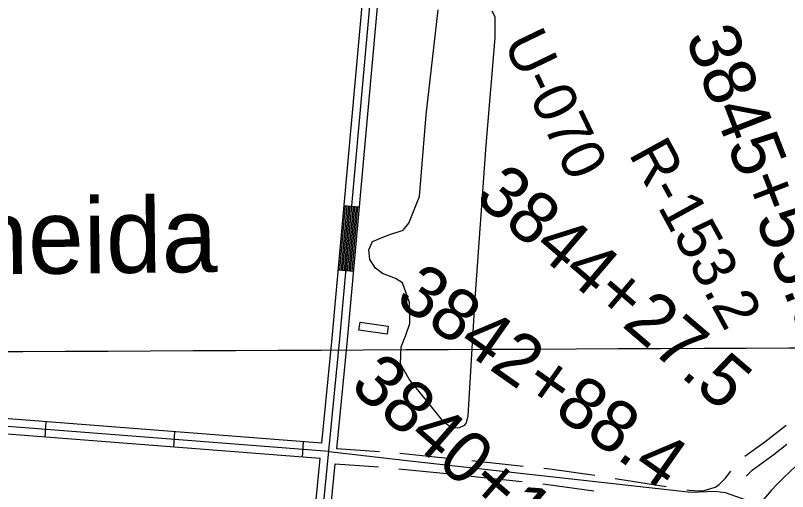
# Model space of a CAD drawing. Extents: x 3445503 to 3483459, y 540493 to 566012.
# Drawn here: x 3452821 to 3454317, y 551690 to 552612 of the extents above; entities that cross this region are included whole.
import ezdxf

# ---------------------------------------------------------------- set-up
doc = ezdxf.new("R2010")
doc.units = 0
for name, color, linetype in [('V-BLDG-OTLN', 7, 'Continuous'), ('V-GRID-MAJR', 7, 'Continuous'), ('V-RIVR-RANG-IDEN', 7, 'Continuous'), ('V-ROAD-CNTR', 7, 'Continuous'), ('V-SITE-VEGE', 7, 'Continuous'), ('V-SURV-IDEN', 7, 'Continuous'), ('V-TOPO-GNAM-IDEN', 7, 'Continuous')]:
    doc.layers.add(name, color=color, linetype=linetype)

msp = doc.modelspace()

# ---------------------------------------------------------------- linework, layer by layer
at = {"layer": 'V-BLDG-OTLN'}
msp.add_lwpolyline([(3453542.901, 552010.4400000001), (3453540.972, 551994.981), (3453486.603, 552002.747), (3453488.801, 552018.167)], close=True, dxfattribs=at)
at = {"layer": 'V-GRID-MAJR'}
msp.add_spline([(3449621.526, 551946.219), (3454896.117, 551971.152), (3460170.705, 551996.853), (3465445.288, 552023.321), (3470719.8680000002, 552050.556), (3475994.444, 552078.558), (3481269.015, 552107.327), (3481269.0160000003, 552107.327)], degree=3, dxfattribs=at)
at = {"layer": 'V-ROAD-CNTR'}
for p, q in [((3453457.792046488, 552243.811486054), (3453487.67098673, 552241.111491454)), ((3453446.544068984, 552119.3187350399), (3453476.423009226, 552116.619740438)), ((3452878.537205, 551795.500382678), (3452880.8612003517, 551825.4093228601)), ((3453127.785706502, 551776.1324214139), (3453130.1097018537, 551806.0413615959)), ((3453377.033208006, 551756.76446015), (3453379.3572033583, 551786.6744003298)), ((3453443.1981687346, 551773.546996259), (3453526.1538126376, 551768.020126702)), ((3453565.9774366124, 551764.313473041), (3453665.4698112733, 551754.2515434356)), ((3453440.6339527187, 551743.6513271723), (3453524.1595007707, 551738.0864880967)), ((3453705.2611604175, 551750.1809889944), (3453804.677522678, 551739.4977026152)), ((3453563.9816528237, 551734.3622850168), (3453663.474026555, 551724.3003555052)), ((3453703.264515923, 551720.2228307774), (3453802.6807993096, 551709.539552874)), ((3453983.0784936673, 551715.8406573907), (3454081.8404081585, 551700.153687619))]:
    msp.add_line(p, q, dxfattribs=at)
for points in [[(3453343.2222756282, 550823.743326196), (3453344.385273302, 550930.0181136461), (3453378.9532041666, 551270.1704333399), (3453449.519063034, 551985.5460025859), (3453525.1989116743, 552823.170327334), (3453567.111827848, 553344.870283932), (3453572.179817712, 553383.1602073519), (3453581.0367999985, 553413.389146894), (3453591.677778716, 553439.53109461), (3453615.9807301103, 553481.427010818), (3453658.578644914, 553543.074887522), (3453688.0485859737, 553594.501784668), (3453720.073521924, 553656.4656607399), (3453724.0585139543, 553674.157625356), (3453736.0034900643, 553771.872429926), (3453793.5563749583, 554410.878151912), (3453851.1882596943, 555091.4767907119), (3453909.567142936, 555747.5204786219), (3453945.761070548, 556130.044713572), (3453974.917012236, 556467.746038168), (3454011.7979384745, 556908.2351571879), (3454080.8398003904, 557648.6056764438)], [(3453443.6267579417, 551773.014539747), (3453464.453033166, 551984.1350054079), (3453540.144881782, 552821.894329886), (3453582.032798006, 553343.2842871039), (3453586.898788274, 553380.0492135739), (3453595.217771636, 553408.4401567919), (3453605.176751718, 553432.9081078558), (3453628.658704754, 553473.388026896), (3453671.278619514, 553535.0679035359), (3453701.224559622, 553587.3257990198), (3453734.283493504, 553651.2896710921), (3453738.8564843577, 553671.5936304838), (3453740.001482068, 553680.956611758)], [(3453414.559132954, 551783.938405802), (3453434.585092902, 551986.956999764), (3453510.252941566, 552824.4463247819), (3453552.19085769, 553346.4562807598), (3453557.46084715, 553386.2712011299), (3453566.85582836, 553418.338136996), (3453578.178805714, 553446.1540813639), (3453603.302755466, 553489.46599474), (3453645.878670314, 553551.0818715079), (3453674.8726123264, 553601.6777703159), (3453691.8935782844, 553634.611704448)], [(3453449.5330630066, 552119.0497355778), (3453460.78104051, 552243.5424865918)], [(3453452.5210570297, 552118.7797361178), (3453463.769034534, 552243.2724871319)], [(3453455.508051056, 552118.5097366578), (3453466.7560285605, 552243.0024876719)], [(3453458.4960450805, 552118.2397371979), (3453469.744022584, 552242.7324882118)], [(3453461.484039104, 552117.9697377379), (3453472.732016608, 552242.4624887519)], [(3453464.4720331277, 552117.6997382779), (3453475.720010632, 552242.1924892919)], [(3453467.460027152, 552117.429738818), (3453478.708004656, 552241.9224898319)], [(3453470.4470211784, 552117.159739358), (3453481.694998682, 552241.652490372)], [(3453473.435015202, 552116.889739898), (3453484.6829927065, 552241.382490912)], [(3453414.559132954, 551783.938405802), (3452516.3599293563, 551853.733266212), (3451811.887338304, 551908.186157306), (3451307.3573473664, 551947.943077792), (3451008.7339446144, 551971.628030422), (3451005.337951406, 551972.3120290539), (3451001.2299596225, 551973.2380272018), (3450997.051967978, 551974.255025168), (3450992.90097628, 551975.316023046), (3450988.837984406, 551976.455020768), (3450984.7259926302, 551977.6860183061), (3450980.640000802, 551978.957015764), (3450976.6470087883, 551980.303013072), (3450972.640016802, 551981.7340102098), (3450968.6300248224, 551983.2390072), (3450964.6510327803, 551984.81900404), (3450960.812040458, 551986.3950008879)], [(3453411.614138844, 551754.0764655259), (3452514.0419339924, 551823.8233260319), (3451809.553342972, 551878.2762171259), (3451304.991352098, 551918.037137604), (3451004.5739529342, 551941.8640899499), (3450999.0779639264, 551942.9700877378), (3450994.3839733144, 551944.0280856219), (3450989.7879825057, 551945.1470833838), (3450985.136991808, 551946.3360810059), (3450980.4880011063, 551947.6390783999), (3450975.968010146, 551948.9920756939), (3450971.3900193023, 551950.417072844), (3450966.81102846, 551951.9610697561), (3450957.59604689, 551955.2500631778)], [(3453428.045105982, 551767.8454379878), (3452515.200931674, 551838.7782961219), (3451810.7203406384, 551893.2311872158), (3451306.1743497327, 551932.990107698), (3451006.6539487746, 551956.746060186)], [(3454234.2409418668, 551758.6923927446), (3454272.4694421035, 551786.3321848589), (3454314.0193473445, 551818.9447785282)], [(3453428.045105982, 551767.8454379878), (3453590.698780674, 551748.977475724), (3454130.2687015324, 551689.20459527), (3454176.832608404, 551690.8015920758), (3454195.976570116, 551688.5445965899), (3454261.991438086, 551665.497642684)], [(3454236.820095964, 551719.9894690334), (3454248.147371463, 551731.7270132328), (3454290.5265578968, 551762.3678151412), (3454315.214355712, 551781.7453110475)], [(3453328.223305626, 550823.9073258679), (3453329.3933032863, 550930.8601119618), (3453364.0282340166, 551271.6654303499), (3453411.614138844, 551754.0764655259)], [(3453358.22124563, 550823.579326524), (3453359.377243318, 550929.17611533), (3453393.8781743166, 551268.6754363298), (3453440.760794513, 551743.9564204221)], [(3453844.444067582, 551735.2243880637), (3453856.1880064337, 551733.9623839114), (3453943.5330964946, 551721.8374761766)], [(3454121.345173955, 551693.8788997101), (3454126.4222801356, 551693.0724713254), (3454144.9643021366, 551691.569014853), (3454155.381047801, 551692.4271578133), (3454166.2067001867, 551695.2775881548), (3454176.287970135, 551698.7921668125), (3454183.629390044, 551703.580962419), (3454196.54769045, 551716.329112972), (3454206.704909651, 551729.96131281)], [(3453842.447312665, 551705.2662417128), (3453852.521993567, 551704.1836160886), (3453941.530033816, 551691.827864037)]]:
    msp.add_lwpolyline(points, dxfattribs=at)
msp.add_arc((3454774.8518613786, 551244.9170097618), 663.2321691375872, 94.03504049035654, 140.51510160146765, dxfattribs=at)
at = {"layer": 'V-SITE-VEGE'}
msp.add_lwpolyline([(3453743.75, 552620.631), (3453750.017, 552609.539), (3453749.802, 552568.253), (3453732.613, 552360.67), (3453711.2830000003, 552064.067), (3453697.627, 551837.052), (3453694.164, 551823.554), (3453690.1890000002, 551817.813), (3453680.428, 551813.465), (3453667.509, 551813.045), (3453652.19, 551822.996), (3453583.943, 551907.474), (3453567.035, 551937.4670000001), (3453568.257, 551970.373), (3453577.688, 551992.804), (3453585.182, 552015.269), (3453584.602, 552055.952), (3453571.069, 552094.281), (3453557.653, 552102.262), (3453532.006, 552112.395), (3453518.622, 552122.314), (3453507.9420000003, 552139.2880000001), (3453505.6890000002, 552158.047), (3453513.0700000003, 552174.058), (3453542.344, 552186.154), (3453572.232, 552195.968), (3453583.449, 552209.339), (3453603.739, 552261.314), (3453616.84, 552419.356), (3453639.773, 552622.452)], dxfattribs=at)

# ---------------------------------------------------------------- texts
at = {"layer": 'V-RIVR-RANG-IDEN'}
for s, height, rotation, p in [('U-070', 82.99999799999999, 295.70708960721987, (3453765.22037838, 552559.3181103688)), ('R-153.2', 82.999998, 298.6636390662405, (3454008.0160000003, 552343.951))]:
    msp.add_text(s, height=height, rotation=rotation, dxfattribs=at).set_placement(p)
at = {"layer": 'V-SURV-IDEN'}
for s, height, rotation, p in [('3845+53.8', 100, 291.1995281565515, (3454117.867462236, 552569.4222961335)), ('3844+27.5', 100, 319.4807812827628, (3453708.204697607, 552255.5501875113)), ('3842+88.4', 99.99999999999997, 324.9339371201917, (3453553.8228791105, 552056.5901572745)), ('3840+18.0', 99.99999999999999, 318.917318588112, (3453466.4328063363, 551890.6518477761))]:
    msp.add_text(s, height=height, rotation=rotation, dxfattribs=at).set_placement(p)
at = {"layer": 'V-TOPO-GNAM-IDEN'}
msp.add_text('Oneida', height=144.99971199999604, rotation=0.6418443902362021, dxfattribs=at).set_placement((3452587.7887864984, 552108.354756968))

doc.saveas('drawing.dxf')
